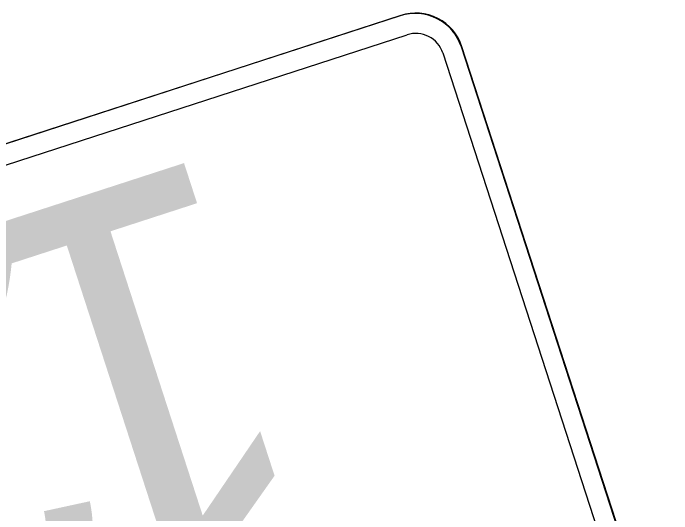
# Model space of a CAD drawing. Extents: x 2001876 to 2025694, y 804561 to 868938.
# Drawn here: x 2022268.88 to 2022307.54, y 812557.78 to 812587.16 of the extents above; entities that cross this region are included whole.
import ezdxf

# ---------------------------------------------------------------- set-up
doc = ezdxf.new("R2010")
doc.units = 0
doc.layers.add('TR SN EXTRUDED PANEL SIGNS - GROUND MOUNTED', color=7, linetype='Continuous')

msp = doc.modelspace()

# ---------------------------------------------------------------- linework, layer by layer
at = {"layer": 'TR SN EXTRUDED PANEL SIGNS - GROUND MOUNTED'}
for p, q in [((2022291.596, 812587.012), (2022239.188, 812569.999)), ((2022291.999, 812585.894), (2022291.998, 812585.894)), ((2022307.506, 812547.231), (2022295.186, 812585.181)), ((2022294.093, 812584.826), (2022294.092, 812584.826)), ((2022294.092, 812584.826), (2022304.865, 812551.643))]:
    msp.add_line(p, q, dxfattribs=at)
for points in [[(2022291.632, 812587.024), (2022291.632, 812587.024), (2022265.147, 812578.426)], [(2022239.591, 812568.881), (2022239.591, 812568.88), (2022265.514, 812577.296), (2022291.999, 812585.894)], [(2022307.543, 812547.243), (2022307.543, 812547.243), (2022295.222, 812585.193)]]:
    msp.add_lwpolyline(points, dxfattribs=at)
for centre, radius, end in [((2022292.476, 812584.301), 2.85, 107.9855), ((2022292.512, 812584.313), 2.85, 107.9854), ((2022292.512, 812584.313), 1.663, 107.9855)]:
    msp.add_arc(centre, radius, 17.9852, end, dxfattribs=at)

# ---------------------------------------------------------------- texts
for s, p in [('1', (2022281.115, 812579.082)), ('2', (2022269.646, 812575.358))]:
    msp.add_text(s, height=22.8, rotation=197.9854, dxfattribs=at).set_placement(p)

doc.saveas('drawing.dxf')
